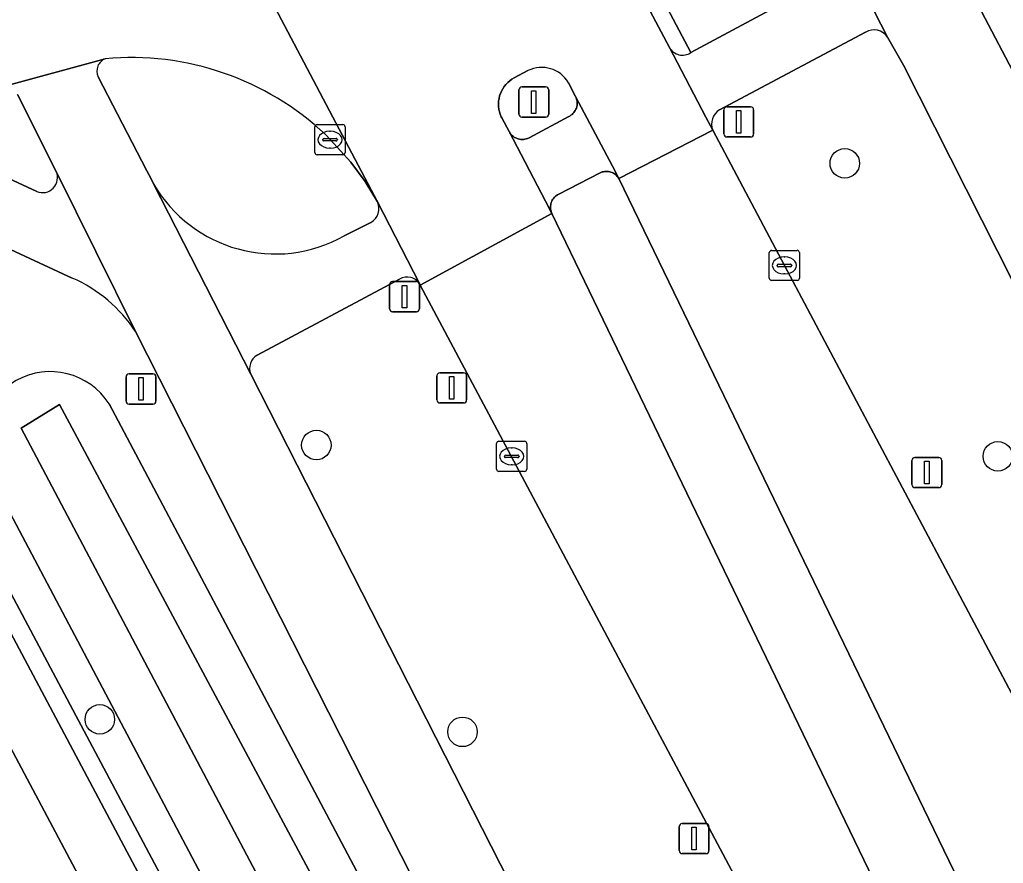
# Model space of a CAD drawing. Extents: x 158835 to 160077, y 386387 to 387778.
# Drawn here: x 159192.87 to 159225.48, y 387166.04 to 387194.01 of the extents above; entities that cross this region are included whole.
import ezdxf

# ---------------------------------------------------------------- set-up
doc = ezdxf.new("R2010")
doc.units = 0
for name, color, linetype in [('IMGEO_Berm_groen', 7, 'Continuous'), ('IMGEO_Boom', 7, 'Continuous'), ('IMGEO_Fietspad_gesloten', 7, 'Continuous'), ('IMGEO_Fietspad_open', 7, 'Continuous'), ('IMGEO_Kolk', 7, 'Continuous'), ('IMGEO_Lichtmast', 7, 'Continuous'), ('IMGEO_Oever', 7, 'Continuous'), ('IMGEO_Parkeervlak_open', 7, 'Continuous'), ('IMGEO_Rijbaan_lokaal_gesloten', 7, 'Continuous'), ('IMGEO_Rijbaan_lokaal_open', 7, 'Continuous'), ('IMGEO_Verkeersbordpaal', 7, 'Continuous'), ('IMGEO_Verkeerseiland_open', 7, 'Continuous'), ('IMGEO_Voetpad_open', 7, 'Continuous'), ('IMGEO_Waterloop', 7, 'Continuous')]:
    doc.layers.add(name, color=color, linetype=linetype)

msp = doc.modelspace()

# ---------------------------------------------------------------- linework, layer by layer
at = {"layer": 'IMGEO_Berm_groen'}
for points in [[(159206.428, 387216.609), (159203.451, 387214.949), (159215.118, 387192.924), (159217.735, 387194.326)], [(159220.916, 387193.596), (159216.074, 387191.024)], [(159222.175, 387192.509), (159221.642, 387193.435)], [(159238.573, 387160.257), (159233.07, 387170.948), (159222.175, 387192.509)], [(159215.848, 387190.346), (159218.222, 387185.866), (159227.377, 387168.624), (159231.132, 387161.221), (159233.311, 387157.27)], [(159212.732, 387188.748), (159212.709, 387188.784), (159212.683, 387188.818), (159212.654, 387188.849), (159212.622, 387188.877), (159212.588, 387188.903), (159212.551, 387188.925), (159212.513, 387188.944), (159212.473, 387188.959), (159212.432, 387188.971), (159212.39, 387188.98), (159212.348, 387188.984), (159212.305, 387188.985), (159212.263, 387188.981), (159212.221, 387188.974), (159212.179, 387188.964), (159212.139, 387188.949), (159212.094, 387188.928), (159210.741, 387188.225), (159210.704, 387188.206), (159210.668, 387188.183), (159210.635, 387188.157), (159210.604, 387188.129), (159210.576, 387188.098), (159210.55, 387188.064), (159210.528, 387188.028), (159210.509, 387187.991), (159210.494, 387187.952), (159210.482, 387187.911), (159210.474, 387187.87), (159210.469, 387187.828), (159210.468, 387187.786), (159210.471, 387187.744), (159210.478, 387187.703), (159210.488, 387187.662), (159210.502, 387187.622), (159210.516, 387187.591), (159226.728, 387154.001)], [(159228.973, 387155.178), (159212.732, 387188.748)], [(159194.612, 387185.449), (159191.628, 387186.823), (159187.621, 387184.289), (159208.994, 387144.108), (159215.116, 387147.359), (159196.713, 387183.673)], [(159205.464, 387185.411), (159200.742, 387182.89)], [(159206.149, 387185.212), (159206.134, 387185.24)], [(159223.602, 387152.385), (159218.835, 387161.376), (159206.149, 387185.212)], [(159200.534, 387182.264), (159217.393, 387149.139), (159217.45, 387149.028)], [(159195.831, 387181.273), (159211.743, 387151.251)], [(159207.68, 387149.036), (159191.821, 387179.017)]]:
    msp.add_lwpolyline(points, dxfattribs=at)
for centre, radius, start, end in [((159221.195, 387193.135), 0.538, 33.8271, 121.1654), ((159216.346, 387190.557), 0.54, 120.1643, 202.9658), ((159192.624, 387180.966), 4.904, 33.5021, 66.0814), ((159205.716, 387185), 0.482, 29.8931, 121.4717), ((159200.983, 387182.463), 0.491, 119.3683, 203.8717), ((159193.884, 387180.042), 2.304, 32.2968, 206.4269)]:
    msp.add_arc(centre, radius, start, end, dxfattribs=at)
at = {"layer": 'IMGEO_Boom'}
for centre in [(159220.223, 387189.25), (159202.707, 387179.91), (159225.299, 387179.537), (159195.526, 387170.817), (159207.551, 387170.402)]:
    msp.add_circle(centre, 0.489, dxfattribs=at)
at = {"layer": 'IMGEO_Fietspad_gesloten'}
for points in [[(159195.706, 387192.718), (159192.259, 387191.779)], [(159274.567, 387044.384), (159234.539, 387115.845), (159233.118, 387118.571), (159230.892, 387122.887), (159225.771, 387132.689), (159221.481, 387141.323), (159221.304, 387141.66), (159218.846, 387146.337), (159217.45, 387149.028), (159217.393, 387149.139), (159200.534, 387182.264), (159197.305, 387188.576), (159197.213, 387188.756), (159197.089, 387188.997), (159195.474, 387192.118)], [(159192.799, 387191.53), (159194.081, 387188.983), (159196.713, 387183.673), (159215.116, 387147.359), (159216.131, 387145.48), (159223.201, 387131.121), (159223.64, 387131.346), (159231.17, 387116.927), (159232.161, 387115.069)]]:
    msp.add_lwpolyline(points, dxfattribs=at)
msp.add_arc((159195.865, 387192.312), 0.436, 111.3655, 206.3549, dxfattribs=at)
at = {"layer": 'IMGEO_Fietspad_open'}
for points in [[(159246.877, 387152.643), (159244.976, 387156.087), (159244.971, 387156.096), (159242.006, 387161.355), (159241.987, 387161.499), (159241.072, 387163.276), (159239.654, 387165.944), (159224.192, 387195.365), (159212.826, 387217.468), (159196.082, 387250), (159193.579, 387254.862), (159185.609, 387270.852), (159175.995, 387292.396), (159167.405, 387314.468)], [(159221.642, 387193.435), (159221.42, 387193.868), (159219.098, 387198.409)], [(159219.098, 387198.409), (159221.42, 387193.868), (159221.642, 387193.435), (159222.175, 387192.509), (159233.07, 387170.948), (159238.573, 387160.257), (159239.964, 387157.559), (159243.352, 387151.72)], [(159217.735, 387194.326), (159215.118, 387192.924)], [(159216.074, 387191.024), (159220.916, 387193.596)], [(159214.412, 387193.093), (159215.619, 387190.784), (159215.848, 387190.346)], [(159193.435, 387188.315), (159189.553, 387190.113)], [(159187.001, 387188.95), (159191.628, 387186.823), (159194.612, 387185.449)], [(159196.713, 387183.673), (159194.081, 387188.983)], [(159197.305, 387188.576), (159200.534, 387182.264)], [(159206.134, 387185.24), (159205.921, 387185.655), (159204.73, 387187.97)], [(159204.514, 387187.294), (159203.627, 387186.843)], [(159200.742, 387182.89), (159205.464, 387185.411)]]:
    msp.add_lwpolyline(points, dxfattribs=at)
msp.add_lwpolyline([(159211.298, 387191.463), (159211.316, 387191.424), (159211.331, 387191.383), (159211.342, 387191.341), (159211.349, 387191.298), (159211.352, 387191.254), (159211.351, 387191.211), (159211.347, 387191.167), (159211.338, 387191.125), (159211.326, 387191.083), (159211.31, 387191.042), (159211.291, 387191.003), (159211.268, 387190.966), (159211.242, 387190.931), (159211.212, 387190.899), (159211.181, 387190.869), (159211.146, 387190.843), (159211.11, 387190.819), (159211.071, 387190.799), (159209.758, 387190.096), (159209.708, 387190.074), (159209.666, 387190.06), (159209.622, 387190.05), (159209.578, 387190.044), (159209.534, 387190.042), (159209.489, 387190.044), (159209.445, 387190.05), (159209.401, 387190.06), (159209.359, 387190.074), (159209.318, 387190.091), (159209.278, 387190.112), (159209.241, 387190.137), (159209.206, 387190.165), (159209.174, 387190.195), (159209.144, 387190.229), (159209.118, 387190.265), (159209.095, 387190.303), (159210.305, 387187.993), (159210.516, 387187.591), (159210.502, 387187.622), (159210.488, 387187.662), (159210.478, 387187.703), (159210.471, 387187.744), (159210.468, 387187.786), (159210.469, 387187.828), (159210.474, 387187.87), (159210.482, 387187.911), (159210.494, 387187.952), (159210.509, 387187.991), (159210.528, 387188.028), (159210.55, 387188.064), (159210.576, 387188.098), (159210.604, 387188.129), (159210.635, 387188.157), (159210.668, 387188.183), (159210.704, 387188.206), (159210.741, 387188.225), (159212.094, 387188.928), (159212.139, 387188.949), (159212.179, 387188.964), (159212.221, 387188.974), (159212.263, 387188.981), (159212.305, 387188.985), (159212.348, 387188.984), (159212.39, 387188.98), (159212.432, 387188.971), (159212.473, 387188.959), (159212.513, 387188.944), (159212.551, 387188.925), (159212.588, 387188.903), (159212.622, 387188.877), (159212.654, 387188.849), (159212.683, 387188.818), (159212.709, 387188.784), (159212.732, 387188.748), (159212.709, 387188.791), (159212.519, 387189.152)], close=True, dxfattribs=at)
for centre, radius, start, end in [((159221.195, 387193.135), 0.538, 33.8271, 121.1654), ((159214.841, 387193.325), 0.488, 208.4292, 304.6469), ((159216.346, 387190.557), 0.54, 120.1643, 202.9658), ((159193.624, 387188.779), 0.501, 247.8565, 24.0619), ((159201.343, 387190.908), 4.663, 210.0056, 299.3355), ((159204.274, 387187.743), 0.509, 298.133, 26.4269), ((159192.624, 387180.966), 4.904, 33.5021, 66.0814), ((159205.716, 387185), 0.482, 29.8931, 121.4717), ((159200.983, 387182.463), 0.491, 119.3683, 203.8717)]:
    msp.add_arc(centre, radius, start, end, dxfattribs=at)
at = {"layer": 'IMGEO_Kolk'}
for p, q in [((159202.658, 387189.608), (159202.658, 387190.46)), ((159202.733, 387190.534), (159203.585, 387190.534)), ((159203.659, 387190.46), (159203.659, 387189.608)), ((159202.96, 387190.077), (159203.358, 387190.077)), ((159203.146, 387190.314), (159203.171, 387190.314)), ((159202.917, 387190.028), (159202.917, 387190.04)), ((159203.355, 387189.991), (159202.957, 387189.991)), ((159203.169, 387189.754), (159203.144, 387189.754)), ((159203.401, 387190.04), (159203.401, 387190.028)), ((159203.585, 387189.534), (159202.733, 387189.534)), ((159217.722, 387185.44), (159217.722, 387186.292)), ((159217.797, 387186.366), (159218.649, 387186.366)), ((159218.723, 387186.292), (159218.723, 387185.44)), ((159217.981, 387185.86), (159217.981, 387185.872)), ((159218.024, 387185.909), (159218.422, 387185.909)), ((159218.21, 387186.146), (159218.235, 387186.146)), ((159218.465, 387185.872), (159218.465, 387185.86)), ((159218.419, 387185.823), (159218.021, 387185.823)), ((159218.233, 387185.586), (159218.208, 387185.586)), ((159218.649, 387185.366), (159217.797, 387185.366)), ((159208.681, 387179.11), (159208.681, 387179.962)), ((159208.756, 387180.036), (159209.608, 387180.036)), ((159209.682, 387179.962), (159209.682, 387179.11)), ((159209.169, 387179.816), (159209.194, 387179.816)), ((159208.94, 387179.53), (159208.94, 387179.542)), ((159209.378, 387179.493), (159208.98, 387179.493)), ((159208.983, 387179.579), (159209.381, 387179.579)), ((159209.424, 387179.542), (159209.424, 387179.53)), ((159209.608, 387179.036), (159208.756, 387179.036)), ((159209.192, 387179.256), (159209.167, 387179.256))]:
    msp.add_line(p, q, dxfattribs=at)
for points in [[(159202.658, 387189.608), (159202.658, 387190.46)], [(159202.733, 387190.534), (159203.585, 387190.534)], [(159203.659, 387190.46), (159203.659, 387189.608)], [(159203.585, 387189.534), (159202.733, 387189.534)], [(159217.722, 387185.44), (159217.722, 387186.292)], [(159217.797, 387186.366), (159218.649, 387186.366)], [(159218.723, 387186.292), (159218.723, 387185.44)], [(159218.649, 387185.366), (159217.797, 387185.366)], [(159208.681, 387179.11), (159208.681, 387179.962)], [(159208.756, 387180.036), (159209.608, 387180.036)], [(159209.682, 387179.962), (159209.682, 387179.11)], [(159209.608, 387179.036), (159208.756, 387179.036)]]:
    msp.add_lwpolyline(points, dxfattribs=at)
for centre, radius, start, end in [((159202.735, 387190.458), 0.0765, 91.552, 178.448), ((159202.735, 387190.458), 0.0765, 91.552, 178.448), ((159203.583, 387190.458), 0.0765, 1.552, 88.448), ((159203.583, 387190.458), 0.0765, 1.552, 88.448), ((159202.957, 387190.037), 0.0403, 85.8775, 175.7526), ((159203.362, 387190.039), 0.0386, 1.7309, 96.639), ((159202.954, 387190.027), 0.0366, 178.938, 274.7102), ((159203.358, 387190.034), 0.043, 264.8664, 352.4533), ((159202.735, 387189.61), 0.0765, 181.552, 268.448), ((159202.735, 387189.61), 0.0765, 181.552, 268.448), ((159203.583, 387189.61), 0.0765, 271.552, 358.448), ((159203.583, 387189.61), 0.0765, 271.552, 358.448), ((159217.799, 387186.29), 0.0765, 91.552, 178.448), ((159217.799, 387186.29), 0.0765, 91.552, 178.448), ((159218.647, 387186.29), 0.0765, 1.552, 88.448), ((159218.647, 387186.29), 0.0765, 1.552, 88.448), ((159218.021, 387185.869), 0.0403, 85.8775, 175.7526), ((159218.018, 387185.859), 0.0366, 178.938, 274.7102), ((159218.422, 387185.866), 0.043, 264.8664, 352.4533), ((159218.426, 387185.871), 0.0386, 1.7309, 96.639), ((159217.799, 387185.442), 0.0765, 181.552, 268.448), ((159217.799, 387185.442), 0.0765, 181.552, 268.448), ((159218.647, 387185.442), 0.0765, 271.552, 358.448), ((159218.647, 387185.442), 0.0765, 271.552, 358.448), ((159208.758, 387179.96), 0.0765, 91.552, 178.448), ((159208.758, 387179.96), 0.0765, 91.552, 178.448), ((159209.606, 387179.96), 0.0765, 1.552, 88.448), ((159209.606, 387179.96), 0.0765, 1.552, 88.448), ((159208.98, 387179.539), 0.0403, 85.8775, 175.7526), ((159208.977, 387179.529), 0.0366, 178.938, 274.7102), ((159209.381, 387179.536), 0.043, 264.8664, 352.4533), ((159209.385, 387179.541), 0.0386, 1.7309, 96.639), ((159208.758, 387179.112), 0.0765, 181.552, 268.448), ((159208.758, 387179.112), 0.0765, 181.552, 268.448), ((159209.606, 387179.112), 0.0765, 271.552, 358.448), ((159209.606, 387179.112), 0.0765, 271.552, 358.448)]:
    msp.add_arc(centre, radius, start, end, dxfattribs=at)
for centre, major_axis, ratio, start_param, end_param in [((159203.145, 387190.034), (-0.387, 0.002), 0.722429, 4.712389, 7.853982), ((159203.17, 387190.034), (-0.39, 0.002), 0.717154, 1.570796, 4.712389), ((159218.209, 387185.866), (-0.387, 0.002), 0.722429, 4.712389, 7.853982), ((159218.234, 387185.866), (-0.39, 0.002), 0.717154, 1.570796, 4.712389), ((159209.168, 387179.536), (-0.387, 0.002), 0.722429, 4.712389, 7.853982), ((159209.193, 387179.536), (-0.39, 0.002), 0.717154, 1.570796, 4.712389)]:
    msp.add_ellipse(centre, major_axis=major_axis, ratio=ratio, start_param=start_param, end_param=end_param, dxfattribs=at)
at = {"layer": 'IMGEO_Lichtmast'}
for p, q in [((159209.517, 387191.782), (159210.307, 387191.782)), ((159210.307, 387191.782), (159209.517, 387191.782)), ((159209.417, 387190.882), (159209.417, 387191.682)), ((159209.417, 387191.682), (159209.417, 387190.882)), ((159210.407, 387191.682), (159210.407, 387190.882)), ((159210.407, 387190.882), (159210.407, 387191.682)), ((159210.307, 387190.782), (159209.517, 387190.782)), ((159209.517, 387190.782), (159210.307, 387190.782)), ((159214.732, 387166.465), (159214.732, 387167.265)), ((159214.732, 387167.265), (159214.732, 387166.465)), ((159214.832, 387167.365), (159215.622, 387167.365)), ((159215.622, 387167.365), (159214.832, 387167.365)), ((159215.722, 387167.265), (159215.722, 387166.465)), ((159215.722, 387166.465), (159215.722, 387167.265)), ((159215.622, 387166.365), (159214.832, 387166.365)), ((159214.832, 387166.365), (159215.622, 387166.365))]:
    msp.add_line(p, q, dxfattribs=at)
for points in [[(159209.837, 387191.657), (159209.987, 387191.657), (159209.987, 387190.907), (159209.837, 387190.907), (159209.837, 387191.657)], [(159215.152, 387167.24), (159215.302, 387167.24), (159215.302, 387166.49), (159215.152, 387166.49), (159215.152, 387167.24)]]:
    msp.add_lwpolyline(points, dxfattribs=at)
for centre, start, end in [((159209.517, 387191.682), 90, 180), ((159209.517, 387191.682), 90, 180), ((159210.307, 387191.682), 0, 90), ((159210.307, 387191.682), 360, 90), ((159209.517, 387190.882), 180, 270), ((159209.517, 387190.882), 180, 270), ((159210.307, 387190.882), 270, 0), ((159210.307, 387190.882), 270, 0), ((159214.832, 387167.265), 90, 180), ((159214.832, 387167.265), 90, 180), ((159215.622, 387167.265), 0, 90), ((159215.622, 387167.265), 360, 90), ((159214.832, 387166.465), 180, 270), ((159214.832, 387166.465), 180, 270), ((159215.622, 387166.465), 270, 0), ((159215.622, 387166.465), 270, 0)]:
    msp.add_arc(centre, 0.1, start, end, dxfattribs=at)
at = {"layer": 'IMGEO_Oever'}
for points in [[(159211.743, 387151.251), (159195.831, 387181.273)], [(159191.821, 387179.017), (159207.68, 387149.036)]]:
    msp.add_lwpolyline(points, dxfattribs=at)
msp.add_lwpolyline([(159209.085, 387149.938), (159206.549, 387154.691), (159192.915, 387180.472), (159194.188, 387181.252), (159210.533, 387150.739)], close=True, dxfattribs=at)
msp.add_arc((159193.884, 387180.042), 2.304, 32.2968, 206.4269, dxfattribs=at)
at = {"layer": 'IMGEO_Parkeervlak_open'}
for points in [[(159268.384, 387030.839), (159217.085, 387127.542), (159188.607, 387181.119)], [(159186.994, 387180.354), (159195.093, 387165.124), (159206.383, 387143.913), (159215.465, 387126.768), (159216.713, 387124.427), (159225.399, 387108.034)]]:
    msp.add_lwpolyline(points, dxfattribs=at)
at = {"layer": 'IMGEO_Rijbaan_lokaal_gesloten'}
for points in [[(159193.688, 387208.912), (159204.73, 387187.97), (159205.921, 387185.655), (159206.134, 387185.24), (159206.149, 387185.212), (159210.516, 387187.591), (159210.305, 387187.993), (159209.095, 387190.303), (159208.855, 387190.758), (159208.836, 387190.797), (159208.802, 387190.878), (159208.776, 387190.962), (159208.757, 387191.048), (159208.747, 387191.135), (159208.744, 387191.223), (159208.748, 387191.311), (159208.761, 387191.398), (159208.782, 387191.484), (159208.81, 387191.567), (159208.845, 387191.647), (159208.887, 387191.725), (159208.936, 387191.798), (159208.992, 387191.866), (159209.053, 387191.929), (159209.12, 387191.986), (159209.191, 387192.037), (159209.267, 387192.082), (159209.72, 387192.324)], [(159211.064, 387191.924), (159211.298, 387191.463), (159212.519, 387189.152), (159212.709, 387188.791), (159212.732, 387188.748), (159215.848, 387190.346), (159215.619, 387190.784), (159214.412, 387193.093), (159208.368, 387204.464)]]:
    msp.add_lwpolyline(points, dxfattribs=at)
for points in [[(159227.377, 387168.624), (159218.222, 387185.866), (159215.848, 387190.346), (159212.732, 387188.748), (159228.973, 387155.178), (159233.311, 387157.27), (159231.132, 387161.221)], [(159210.516, 387187.591), (159206.149, 387185.212), (159218.835, 387161.376), (159223.602, 387152.385), (159226.728, 387154.001)]]:
    msp.add_lwpolyline(points, close=True, dxfattribs=at)
msp.add_arc((159210.176, 387191.397), 1.033, 30.6894, 116.1626, dxfattribs=at)
at = {"layer": 'IMGEO_Rijbaan_lokaal_open'}
for points in [[(159203.004, 387190.207), (159203.167, 387190.045), (159203.853, 387189.286), (159204.321, 387188.646), (159204.73, 387187.97), (159193.688, 387208.912), (159193.558, 387208.978)], [(159185.441, 387188.891), (159187.66, 387190.149), (159188.496, 387190.566), (159189.375, 387190.932), (159189.587, 387191.004), (159190.065, 387191.14), (159192.259, 387191.779), (159195.706, 387192.718)], [(159225.399, 387108.034), (159216.713, 387124.427), (159215.465, 387126.768), (159206.383, 387143.913), (159195.093, 387165.124), (159186.994, 387180.354)]]:
    msp.add_lwpolyline(points, dxfattribs=at)
msp.add_arc((159196.562, 387183.345), 9.412, 46.8088, 95.2179, dxfattribs=at)
at = {"layer": 'IMGEO_Verkeersbordpaal'}
for p, q in [((159216.313, 387191.124), (159217.103, 387191.124)), ((159217.103, 387191.124), (159216.313, 387191.124)), ((159216.213, 387190.224), (159216.213, 387191.024)), ((159216.213, 387191.024), (159216.213, 387190.224)), ((159217.203, 387191.024), (159217.203, 387190.224)), ((159217.203, 387190.224), (159217.203, 387191.024)), ((159217.103, 387190.124), (159216.313, 387190.124)), ((159216.313, 387190.124), (159217.103, 387190.124)), ((159205.131, 387184.43), (159205.131, 387185.23)), ((159205.131, 387185.23), (159205.131, 387184.43)), ((159205.231, 387185.33), (159206.021, 387185.33)), ((159206.021, 387185.33), (159205.231, 387185.33)), ((159206.121, 387185.23), (159206.121, 387184.43)), ((159206.121, 387184.43), (159206.121, 387185.23)), ((159206.021, 387184.33), (159205.231, 387184.33)), ((159205.231, 387184.33), (159206.021, 387184.33)), ((159196.497, 387182.271), (159197.287, 387182.271)), ((159197.287, 387182.271), (159196.497, 387182.271)), ((159206.798, 387182.306), (159207.588, 387182.306)), ((159207.588, 387182.306), (159206.798, 387182.306)), ((159196.397, 387181.371), (159196.397, 387182.171)), ((159196.397, 387182.171), (159196.397, 387181.371)), ((159197.387, 387182.171), (159197.387, 387181.371)), ((159197.387, 387181.371), (159197.387, 387182.171)), ((159206.698, 387181.406), (159206.698, 387182.206)), ((159206.698, 387182.206), (159206.698, 387181.406)), ((159207.688, 387182.206), (159207.688, 387181.406)), ((159207.688, 387181.406), (159207.688, 387182.206)), ((159197.287, 387181.271), (159196.497, 387181.271)), ((159196.497, 387181.271), (159197.287, 387181.271)), ((159207.588, 387181.306), (159206.798, 387181.306)), ((159206.798, 387181.306), (159207.588, 387181.306)), ((159222.448, 387178.6), (159222.448, 387179.4)), ((159222.448, 387179.4), (159222.448, 387178.6)), ((159222.548, 387179.5), (159223.338, 387179.5)), ((159223.338, 387179.5), (159222.548, 387179.5)), ((159223.438, 387179.4), (159223.438, 387178.6)), ((159223.438, 387178.6), (159223.438, 387179.4)), ((159223.338, 387178.5), (159222.548, 387178.5)), ((159222.548, 387178.5), (159223.338, 387178.5))]:
    msp.add_line(p, q, dxfattribs=at)
for points in [[(159216.633, 387190.999), (159216.783, 387190.999), (159216.783, 387190.249), (159216.633, 387190.249), (159216.633, 387190.999)], [(159205.551, 387185.205), (159205.701, 387185.205), (159205.701, 387184.455), (159205.551, 387184.455), (159205.551, 387185.205)], [(159196.817, 387182.146), (159196.967, 387182.146), (159196.967, 387181.396), (159196.817, 387181.396), (159196.817, 387182.146)], [(159207.118, 387182.181), (159207.268, 387182.181), (159207.268, 387181.431), (159207.118, 387181.431), (159207.118, 387182.181)], [(159222.868, 387179.375), (159223.018, 387179.375), (159223.018, 387178.625), (159222.868, 387178.625), (159222.868, 387179.375)]]:
    msp.add_lwpolyline(points, dxfattribs=at)
for centre, start, end in [((159216.313, 387191.024), 90, 180), ((159216.313, 387191.024), 90, 180), ((159217.103, 387191.024), 0, 90), ((159217.103, 387191.024), 360, 90), ((159216.313, 387190.224), 180, 270), ((159216.313, 387190.224), 180, 270), ((159217.103, 387190.224), 270, 0), ((159217.103, 387190.224), 270, 0), ((159205.231, 387185.23), 90, 180), ((159205.231, 387185.23), 90, 180), ((159206.021, 387185.23), 0, 90), ((159206.021, 387185.23), 360, 90), ((159205.231, 387184.43), 180, 270), ((159205.231, 387184.43), 180, 270), ((159206.021, 387184.43), 270, 0), ((159206.021, 387184.43), 270, 0), ((159196.497, 387182.171), 90, 180), ((159196.497, 387182.171), 90, 180), ((159197.287, 387182.171), 0, 90), ((159197.287, 387182.171), 360, 90), ((159206.798, 387182.206), 90, 180), ((159206.798, 387182.206), 90, 180), ((159207.588, 387182.206), 0, 90), ((159207.588, 387182.206), 360, 90), ((159196.497, 387181.371), 180, 270), ((159196.497, 387181.371), 180, 270), ((159197.287, 387181.371), 270, 0), ((159197.287, 387181.371), 270, 0), ((159206.798, 387181.406), 180, 270), ((159206.798, 387181.406), 180, 270), ((159207.588, 387181.406), 270, 0), ((159207.588, 387181.406), 270, 0), ((159222.548, 387179.4), 90, 180), ((159222.548, 387179.4), 90, 180), ((159223.338, 387179.4), 0, 90), ((159223.338, 387179.4), 360, 90), ((159222.548, 387178.6), 180, 270), ((159222.548, 387178.6), 180, 270), ((159223.338, 387178.6), 270, 0), ((159223.338, 387178.6), 270, 0)]:
    msp.add_arc(centre, 0.1, start, end, dxfattribs=at)
at = {"layer": 'IMGEO_Verkeerseiland_open'}
for points in [[(159215.118, 387192.924), (159203.451, 387214.949)], [(159203.196, 387214.229), (159208.368, 387204.464), (159214.412, 387193.093)], [(159195.474, 387192.118), (159197.089, 387188.997), (159197.213, 387188.756), (159197.305, 387188.576)], [(159209.72, 387192.324), (159209.267, 387192.082), (159209.191, 387192.037), (159209.12, 387191.986), (159209.053, 387191.929), (159208.992, 387191.866), (159208.936, 387191.798), (159208.887, 387191.725), (159208.845, 387191.647), (159208.81, 387191.567), (159208.782, 387191.484), (159208.761, 387191.398), (159208.748, 387191.311), (159208.744, 387191.223), (159208.747, 387191.135), (159208.757, 387191.048), (159208.776, 387190.962), (159208.802, 387190.878), (159208.836, 387190.797), (159208.855, 387190.758), (159209.095, 387190.303), (159209.118, 387190.265), (159209.144, 387190.229), (159209.174, 387190.195), (159209.206, 387190.165), (159209.241, 387190.137), (159209.278, 387190.112), (159209.318, 387190.091), (159209.359, 387190.074), (159209.401, 387190.06), (159209.445, 387190.05), (159209.489, 387190.044), (159209.534, 387190.042), (159209.578, 387190.044), (159209.622, 387190.05), (159209.666, 387190.06), (159209.708, 387190.074), (159209.758, 387190.096), (159211.071, 387190.799), (159211.11, 387190.819), (159211.146, 387190.843), (159211.181, 387190.869), (159211.212, 387190.899), (159211.242, 387190.931), (159211.268, 387190.966), (159211.291, 387191.003), (159211.31, 387191.042), (159211.326, 387191.083), (159211.338, 387191.125), (159211.347, 387191.167), (159211.351, 387191.211), (159211.352, 387191.254), (159211.349, 387191.298), (159211.342, 387191.341), (159211.331, 387191.383), (159211.316, 387191.424), (159211.298, 387191.463), (159211.064, 387191.924)], [(159194.081, 387188.983), (159192.799, 387191.53)], [(159189.553, 387190.113), (159193.435, 387188.315)], [(159204.73, 387187.97), (159204.321, 387188.646), (159203.853, 387189.286), (159203.167, 387190.045), (159203.004, 387190.207)], [(159203.627, 387186.843), (159204.514, 387187.294)]]:
    msp.add_lwpolyline(points, dxfattribs=at)
for centre, radius, start, end in [((159214.841, 387193.325), 0.488, 208.4292, 304.6469), ((159195.865, 387192.312), 0.436, 111.3655, 206.3549), ((159196.562, 387183.345), 9.412, 46.8088, 95.2179), ((159210.176, 387191.397), 1.033, 30.6894, 116.1626), ((159193.624, 387188.779), 0.501, 247.8565, 24.0619), ((159201.343, 387190.908), 4.663, 210.0056, 299.3355), ((159204.274, 387187.743), 0.509, 298.133, 26.4269)]:
    msp.add_arc(centre, radius, start, end, dxfattribs=at)
at = {"layer": 'IMGEO_Voetpad_open'}
for points in [[(159149.879, 387377.204), (159149.751, 387377.196), (159146.179, 387374.979), (159147.192, 387372.141), (159147.299, 387371.842), (159151.45, 387360.212), (159154.676, 387349.669), (159159.918, 387334.918), (159164.73, 387321.295), (159167.405, 387314.468), (159175.995, 387292.396), (159185.609, 387270.852), (159193.579, 387254.862), (159196.082, 387250), (159212.826, 387217.468), (159224.192, 387195.365), (159239.654, 387165.944), (159241.072, 387163.276), (159241.987, 387161.499)], [(159225.151, 387113.68), (159209.987, 387142.226), (159208.994, 387144.108), (159187.621, 387184.289)], [(159188.607, 387181.119), (159217.085, 387127.542), (159268.384, 387030.839)]]:
    msp.add_lwpolyline(points, dxfattribs=at)
at = {"layer": 'IMGEO_Waterloop'}
msp.add_lwpolyline([(159192.915, 387180.472), (159206.549, 387154.691), (159209.085, 387149.938), (159210.533, 387150.739), (159194.188, 387181.252)], close=True, dxfattribs=at)

doc.saveas('drawing.dxf')
